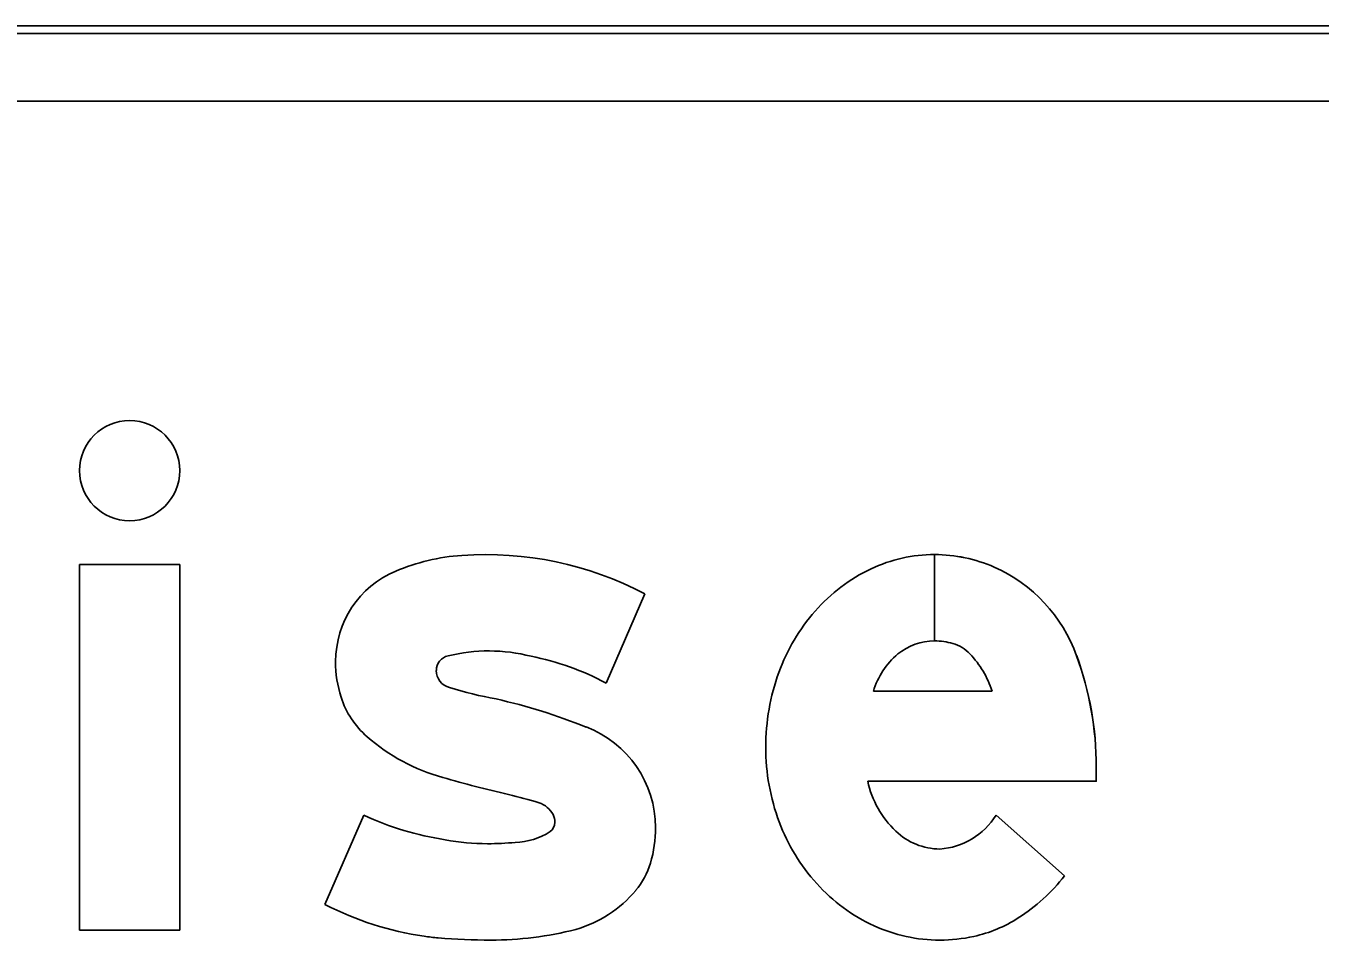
# Model space of a CAD drawing. Extents: x 1806251 to 1809821, y 414895 to 422886.
# Drawn here: x 1809677.6373 to 1809677.9818, y 415382.5577 to 415382.8011 of the extents above; entities that cross this region are included whole.
import ezdxf

# ---------------------------------------------------------------- set-up
doc = ezdxf.new("R2010")
doc.units = 0
for name, color, linetype in [('GSBWFILL', 7, 'Continuous'), ('GSCOLORFILL', 7, 'Continuous'), ('GSOUTLINE', 7, 'Continuous')]:
    doc.layers.add(name, color=color, linetype=linetype)

msp = doc.modelspace()

# ---------------------------------------------------------------- linework, layer by layer
at = {"layer": 'GSBWFILL'}
for p, q in [((1809678.05509, 415382.80107), (1809677.13509, 415382.80107)), ((1809677.13509, 415382.78107), (1809678.05509, 415382.78107)), ((1809677.87914, 415382.66035), (1809677.87914, 415382.63735)), ((1809677.87914, 415382.63735), (1809677.87914, 415382.66035)), ((1809677.79171, 415382.62614), (1809677.80206, 415382.6499)), ((1809677.86287, 415382.62399), (1809677.89445, 415382.62399)), ((1809677.72726, 415382.59097), (1809677.71691, 415382.56721)), ((1809677.89551, 415382.59097), (1809677.91377, 415382.57481)), ((1809677.71691, 415382.56721), (1809677.71691, 415382.56721))]:
    msp.add_line(p, q, dxfattribs=at)
msp.add_lwpolyline([(1809677.65159, 415382.56037), (1809677.67825, 415382.56037), (1809677.67825, 415382.65768), (1809677.65159, 415382.65768)], close=True, dxfattribs=at)
msp.add_lwpolyline([(1809677.92219, 415382.6038), (1809677.92219, 415382.6), (1809677.86135, 415382.6)], dxfattribs=at)
msp.add_ellipse((1809677.66492, 415382.68268), major_axis=(0, 0.01333), ratio=0.999981, dxfattribs=at)
for centre, major_axis, ratio, start_param, end_param in [((1809677.75963, 415382.56897), (0, 0.09138), 0.999997, 5.800291, 6.352301), ((1809677.87914, 415382.62086), (0, 0.03948), 0.999999, 0, 0.44196), ((1809677.87914, 415382.62086), (0, 0.03948), 0.999999, 5.868518, 6.283016), ((1809677.75729, 415382.60465), (0, 0.05562), 0.999997, 0.071378, 0.398007), ((1809677.87813, 415382.6193), (0, 0.04132), 0.999999, 5.061282, 5.861635), ((1809677.74585, 415382.63184), (0, 0.02612), 0.999997, 0.398006, 1.570796), ((1809677.88185, 415382.61513), (0, 0.04582), 0.999999, 0.44196, 0.851746), ((1809677.88608, 415382.61143), (0, 0.05144), 0.999999, 0.851746, 1.222943), ((1809677.87914, 415382.6219), (0, 0.01545), 0.999999, 0, 0.684319), ((1809677.87914, 415382.61943), (0, 0.01792), 0.999999, 6.008019, 6.282813), ((1809677.88129, 415382.62706), (0, 0.01), 0.999999, 5.468651, 6.008019), ((1809677.75055, 415382.62947), (0, 0.004), 0.999997, 0.21891, 1.570796), ((1809677.76066, 415382.58844), (0, 0.04626), 0.999997, 0, 0.239757), ((1809677.76066, 415382.5909), (0, 0.04379), 0.999997, 6.027142, 6.283185), ((1809677.75758, 415382.56206), (0, 0.07261), 0.999997, 5.793797, 6.086746), ((1809677.88291, 415382.6179), (0, 0.02094), 0.999999, 0.703138, 1.275447), ((1809677.86937, 415382.61581), (0, 0.02639), 0.999999, 5.027692, 5.468651), ((1809677.83554, 415382.6038), (0, 0.08664), 0.999999, 4.712389, 5.061282), ((1809677.75093, 415382.63184), (0, 0.03121), 0.999997, 1.570796, 1.879779), ((1809677.75121, 415382.62947), (0, 0.00467), 0.999997, 1.570796, 2.88808), ((1809677.89271, 415382.60903), (0, 0.0585), 0.999999, 1.222943, 1.570796), ((1809677.74343, 415382.62945), (0, 0.02333), 0.999997, 1.879779, 2.42566), ((1809677.7799, 415382.71995), (0, 0.09958), 0.999997, 2.83708, 2.965597), ((1809677.72761, 415382.46805), (0, 0.15775), 0.999997, 5.901211, 6.060377), ((1809677.77622, 415382.58765), (0, 0.02866), 0.999997, 4.712389, 5.919951), ((1809677.76219, 415382.65102), (0, 0.05192), 0.999997, 2.42566, 2.869403), ((1809677.89096, 415382.60903), (0, 0.05675), 0.999999, 1.570796, 1.928626), ((1809677.83733, 415382.90914), (0, 0.32076), 0.999997, 2.860128, 2.916667), ((1809677.88696, 415382.60565), (0, 0.02623), 0.999999, 1.788032, 2.378697), ((1809677.73242, 415382.45641), (0, 0.14398), 0.999997, 5.990951, 6.04928), ((1809677.77165, 415382.58788), (0, 0.00679), 0.999997, 5.20773, 5.944931), ((1809677.76074, 415382.66265), (0, 0.07911), 0.999997, 2.70455, 2.991718), ((1809677.77499, 415382.58907), (0, 0.00308), 0.999997, 3.769232, 4.712389), ((1809677.77323, 415382.58907), (0, 0.00484), 0.999997, 4.712389, 5.146352), ((1809677.88587, 415382.60713), (0, 0.05132), 0.999999, 1.928626, 2.305123), ((1809677.87924, 415382.60103), (0, 0.01913), 0.999999, 3.209537, 4.158837), ((1809677.76019, 415382.644), (0, 0.06063), 0.999997, 2.95481, 3.141593), ((1809677.76705, 415382.60178), (0, 0.01806), 0.999997, 3.169414, 3.711965), ((1809677.77143, 415382.58765), (0, 0.03346), 0.999997, 4.42655, 4.712389), ((1809677.88077, 415382.59929), (0, 0.01735), 0.999999, 2.383204, 3.128268), ((1809677.76019, 415382.65948), (0, 0.07611), 0.999997, 3.141593, 3.238422), ((1809677.78434, 415382.58385), (0, 0.01999), 0.999997, 4.009587, 4.42655), ((1809677.87469, 415382.60543), (0, 0.04964), 0.999999, 3.710413, 4.047817), ((1809677.77506, 415382.59126), (0, 0.03187), 0.999997, 3.41426, 4.020407), ((1809677.88262, 415382.60419), (0, 0.04694), 0.999999, 2.305123, 2.711411), ((1809677.75493, 415382.64024), (0, 0.08233), 0.999997, 2.661561, 2.999689), ((1809677.76104, 415382.64833), (0, 0.09063), 0.999997, 3.141593, 3.39368), ((1809677.88054, 415382.59965), (0, 0.04194), 0.999999, 2.711411, 3.141593), ((1809677.88168, 415382.59449), (0, 0.03666), 0.999999, 3.35931, 3.710413), ((1809677.75271, 415382.62471), (0, 0.06665), 0.999997, 2.999689, 3.056979), ((1809677.76104, 415382.72143), (0, 0.16372), 0.999997, 3.056204, 3.141593), ((1809677.88054, 415382.59965), (0, 0.04194), 0.999999, 3.141593, 3.35931)]:
    msp.add_ellipse(centre, major_axis=major_axis, ratio=ratio, start_param=start_param, end_param=end_param, dxfattribs=at)
at = {"layer": 'GSCOLORFILL'}
for p, q in [((1809678.05509, 415382.80107), (1809677.13509, 415382.80107)), ((1809678.05509, 415382.80107), (1809677.13509, 415382.80107)), ((1809678.05509, 415382.80107), (1809677.13509, 415382.80107)), ((1809677.13509, 415382.79907), (1809678.05509, 415382.79907)), ((1809677.13509, 415382.78107), (1809678.05509, 415382.78107)), ((1809677.87914, 415382.66035), (1809677.87914, 415382.63735)), ((1809677.87914, 415382.63735), (1809677.87914, 415382.66035)), ((1809677.79171, 415382.62614), (1809677.80206, 415382.6499)), ((1809677.86287, 415382.62399), (1809677.89445, 415382.62399)), ((1809677.72726, 415382.59097), (1809677.71691, 415382.56721)), ((1809677.89551, 415382.59097), (1809677.91377, 415382.57481)), ((1809677.71691, 415382.56721), (1809677.71691, 415382.56721))]:
    msp.add_line(p, q, dxfattribs=at)
msp.add_lwpolyline([(1809677.65159, 415382.56037), (1809677.67825, 415382.56037), (1809677.67825, 415382.65768), (1809677.65159, 415382.65768)], close=True, dxfattribs=at)
msp.add_lwpolyline([(1809677.92219, 415382.6038), (1809677.92219, 415382.6), (1809677.86135, 415382.6)], dxfattribs=at)
msp.add_ellipse((1809677.66492, 415382.68268), major_axis=(0, 0.01333), ratio=0.999981, dxfattribs=at)
for centre, major_axis, ratio, start_param, end_param in [((1809677.75963, 415382.56897), (0, 0.09138), 0.999997, 5.800291, 6.352301), ((1809677.87914, 415382.62086), (0, 0.03948), 0.999999, 0, 0.44196), ((1809677.87914, 415382.62086), (0, 0.03948), 0.999999, 5.868518, 6.283016), ((1809677.75729, 415382.60465), (0, 0.05562), 0.999997, 0.071378, 0.398007), ((1809677.87813, 415382.6193), (0, 0.04132), 0.999999, 5.061282, 5.861635), ((1809677.74585, 415382.63184), (0, 0.02612), 0.999997, 0.398006, 1.570796), ((1809677.88185, 415382.61513), (0, 0.04582), 0.999999, 0.44196, 0.851746), ((1809677.88608, 415382.61143), (0, 0.05144), 0.999999, 0.851746, 1.222943), ((1809677.87914, 415382.6219), (0, 0.01545), 0.999999, 0, 0.684319), ((1809677.87914, 415382.61943), (0, 0.01792), 0.999999, 6.008019, 6.282813), ((1809677.88129, 415382.62706), (0, 0.01), 0.999999, 5.468651, 6.008019), ((1809677.75055, 415382.62947), (0, 0.004), 0.999997, 0.21891, 1.570796), ((1809677.76066, 415382.58844), (0, 0.04626), 0.999997, 0, 0.239757), ((1809677.76066, 415382.5909), (0, 0.04379), 0.999997, 6.027142, 6.283185), ((1809677.75758, 415382.56206), (0, 0.07261), 0.999997, 5.793797, 6.086746), ((1809677.88291, 415382.6179), (0, 0.02094), 0.999999, 0.703138, 1.275447), ((1809677.86937, 415382.61581), (0, 0.02639), 0.999999, 5.027692, 5.468651), ((1809677.83554, 415382.6038), (0, 0.08664), 0.999999, 4.712389, 5.061282), ((1809677.75093, 415382.63184), (0, 0.03121), 0.999997, 1.570796, 1.879779), ((1809677.75121, 415382.62947), (0, 0.00467), 0.999997, 1.570796, 2.88808), ((1809677.89271, 415382.60903), (0, 0.0585), 0.999999, 1.222943, 1.570796), ((1809677.74343, 415382.62945), (0, 0.02333), 0.999997, 1.879779, 2.42566), ((1809677.7799, 415382.71995), (0, 0.09958), 0.999997, 2.83708, 2.965597), ((1809677.72761, 415382.46805), (0, 0.15775), 0.999997, 5.901211, 6.060377), ((1809677.77622, 415382.58765), (0, 0.02866), 0.999997, 4.712389, 5.919951), ((1809677.76219, 415382.65102), (0, 0.05192), 0.999997, 2.42566, 2.869403), ((1809677.89096, 415382.60903), (0, 0.05675), 0.999999, 1.570796, 1.928626), ((1809677.83733, 415382.90914), (0, 0.32076), 0.999997, 2.860128, 2.916667), ((1809677.88696, 415382.60565), (0, 0.02623), 0.999999, 1.788032, 2.378697), ((1809677.73242, 415382.45641), (0, 0.14398), 0.999997, 5.990951, 6.04928), ((1809677.77165, 415382.58788), (0, 0.00679), 0.999997, 5.20773, 5.944931), ((1809677.76074, 415382.66265), (0, 0.07911), 0.999997, 2.70455, 2.991718), ((1809677.77499, 415382.58907), (0, 0.00308), 0.999997, 3.769232, 4.712389), ((1809677.77323, 415382.58907), (0, 0.00484), 0.999997, 4.712389, 5.146352), ((1809677.88587, 415382.60713), (0, 0.05132), 0.999999, 1.928626, 2.305123), ((1809677.87924, 415382.60103), (0, 0.01913), 0.999999, 3.209537, 4.158837), ((1809677.76019, 415382.644), (0, 0.06063), 0.999997, 2.95481, 3.141593), ((1809677.76705, 415382.60178), (0, 0.01806), 0.999997, 3.169414, 3.711965), ((1809677.77143, 415382.58765), (0, 0.03346), 0.999997, 4.42655, 4.712389), ((1809677.88077, 415382.59929), (0, 0.01735), 0.999999, 2.383204, 3.128268), ((1809677.76019, 415382.65948), (0, 0.07611), 0.999997, 3.141593, 3.238422), ((1809677.78434, 415382.58385), (0, 0.01999), 0.999997, 4.009587, 4.42655), ((1809677.87469, 415382.60543), (0, 0.04964), 0.999999, 3.710413, 4.047817), ((1809677.77506, 415382.59126), (0, 0.03187), 0.999997, 3.41426, 4.020407), ((1809677.88262, 415382.60419), (0, 0.04694), 0.999999, 2.305123, 2.711411), ((1809677.75493, 415382.64024), (0, 0.08233), 0.999997, 2.661561, 2.999689), ((1809677.76104, 415382.64833), (0, 0.09063), 0.999997, 3.141593, 3.39368), ((1809677.88054, 415382.59965), (0, 0.04194), 0.999999, 2.711411, 3.141593), ((1809677.88168, 415382.59449), (0, 0.03666), 0.999999, 3.35931, 3.710413), ((1809677.75271, 415382.62471), (0, 0.06665), 0.999997, 2.999689, 3.056979), ((1809677.76104, 415382.72143), (0, 0.16372), 0.999997, 3.056204, 3.141593), ((1809677.88054, 415382.59965), (0, 0.04194), 0.999999, 3.141593, 3.35931)]:
    msp.add_ellipse(centre, major_axis=major_axis, ratio=ratio, start_param=start_param, end_param=end_param, dxfattribs=at)
at = {"layer": 'GSOUTLINE'}
for p, q in [((1809678.05509, 415382.80107), (1809677.13509, 415382.80107)), ((1809678.05509, 415382.78107), (1809677.13509, 415382.78107)), ((1809677.79171, 415382.62614), (1809677.80206, 415382.6499)), ((1809677.86287, 415382.62399), (1809677.89445, 415382.62399)), ((1809677.72726, 415382.59097), (1809677.71691, 415382.56721)), ((1809677.91377, 415382.57481), (1809677.89551, 415382.59097)), ((1809677.71691, 415382.56721), (1809677.71691, 415382.56721))]:
    msp.add_line(p, q, dxfattribs=at)
msp.add_lwpolyline([(1809677.65159, 415382.56037), (1809677.67825, 415382.56037), (1809677.67825, 415382.65768), (1809677.65159, 415382.65768)], close=True, dxfattribs=at)
msp.add_lwpolyline([(1809677.86135, 415382.6), (1809677.92219, 415382.6), (1809677.92219, 415382.6038)], dxfattribs=at)
msp.add_ellipse((1809677.66492, 415382.68268), major_axis=(0, 0.01333), ratio=0.999981, dxfattribs=at)
for centre, major_axis, ratio, start_param, end_param in [((1809677.75963, 415382.56897), (0, 0.09138), 0.999997, 5.800291, 6.352301), ((1809677.87914, 415382.62086), (0, 0.03948), 0.999999, 0, 0.44196), ((1809677.87914, 415382.62086), (0, 0.03948), 0.999999, 5.868518, 6.283185), ((1809677.75729, 415382.60465), (0, 0.05562), 0.999997, 0.071378, 0.398007), ((1809677.87813, 415382.6193), (0, 0.04132), 0.999999, 5.061282, 5.861635), ((1809677.74585, 415382.63184), (0, 0.02612), 0.999997, 0.398006, 1.570796), ((1809677.88185, 415382.61513), (0, 0.04582), 0.999999, 0.44196, 0.851746), ((1809677.88608, 415382.61143), (0, 0.05144), 0.999999, 0.851746, 1.222943), ((1809677.87914, 415382.6219), (0, 0.01545), 0.999999, 0, 0.684319), ((1809677.87914, 415382.61943), (0, 0.01792), 0.999999, 6.008019, 6.283185), ((1809677.88129, 415382.62706), (0, 0.01), 0.999999, 5.468651, 6.008019), ((1809677.75055, 415382.62947), (0, 0.004), 0.999997, 0.21891, 1.570796), ((1809677.76066, 415382.58844), (0, 0.04626), 0.999997, 0, 0.239757), ((1809677.76066, 415382.5909), (0, 0.04379), 0.999997, 6.027142, 6.283185), ((1809677.75758, 415382.56206), (0, 0.07261), 0.999997, 5.793797, 6.086746), ((1809677.88291, 415382.6179), (0, 0.02094), 0.999999, 0.703138, 1.275447), ((1809677.86937, 415382.61581), (0, 0.02639), 0.999999, 5.027692, 5.468651), ((1809677.83554, 415382.6038), (0, 0.08665), 0.999999, 4.712389, 5.061282), ((1809677.75093, 415382.63184), (0, 0.03121), 0.999997, 1.570796, 1.879779), ((1809677.75121, 415382.62947), (0, 0.00467), 0.999997, 1.570796, 2.88808), ((1809677.89271, 415382.60903), (0, 0.0585), 0.999999, 1.222943, 1.570796), ((1809677.74343, 415382.62945), (0, 0.02333), 0.999997, 1.879779, 2.42566), ((1809677.7799, 415382.71995), (0, 0.09958), 0.999997, 2.83708, 2.965597), ((1809677.72761, 415382.46805), (0, 0.15775), 0.999997, 5.901211, 6.060377), ((1809677.77622, 415382.58765), (0, 0.02866), 0.999997, 4.712389, 5.919951), ((1809677.76219, 415382.65102), (0, 0.05192), 0.999997, 2.42566, 2.869403), ((1809677.89096, 415382.60903), (0, 0.05675), 0.999999, 1.570796, 1.928626), ((1809677.83733, 415382.90914), (0, 0.32076), 0.999997, 2.860128, 2.916667), ((1809677.88696, 415382.60565), (0, 0.02623), 0.999999, 1.788032, 2.378697), ((1809677.73242, 415382.45641), (0, 0.14398), 0.999997, 5.990951, 6.04928), ((1809677.77165, 415382.58788), (0, 0.00679), 0.999997, 5.20773, 5.944931), ((1809677.76074, 415382.66265), (0, 0.07911), 0.999997, 2.70455, 2.991718), ((1809677.77499, 415382.58907), (0, 0.00308), 0.999997, 3.769232, 4.712389), ((1809677.77323, 415382.58907), (0, 0.00484), 0.999997, 4.712389, 5.146352), ((1809677.88587, 415382.60713), (0, 0.05132), 0.999999, 1.928626, 2.305123), ((1809677.87924, 415382.60103), (0, 0.01913), 0.999999, 3.209537, 4.158837), ((1809677.76019, 415382.644), (0, 0.06063), 0.999997, 2.95481, 3.141593), ((1809677.76705, 415382.60178), (0, 0.01806), 0.999997, 3.169414, 3.711965), ((1809677.77143, 415382.58765), (0, 0.03346), 0.999997, 4.42655, 4.712389), ((1809677.88077, 415382.59929), (0, 0.01735), 0.999999, 2.383204, 3.128268), ((1809677.76019, 415382.65948), (0, 0.07611), 0.999997, 3.141593, 3.238422), ((1809677.78434, 415382.58385), (0, 0.01999), 0.999997, 4.009587, 4.42655), ((1809677.87469, 415382.60543), (0, 0.04964), 0.999999, 3.710413, 4.047817), ((1809677.77506, 415382.59126), (0, 0.03187), 0.999997, 3.41426, 4.020407), ((1809677.88262, 415382.60419), (0, 0.04694), 0.999999, 2.305123, 2.711411), ((1809677.75493, 415382.64024), (0, 0.08233), 0.999997, 2.661561, 2.999689), ((1809677.76104, 415382.64833), (0, 0.09063), 0.999997, 3.141593, 3.39368), ((1809677.88054, 415382.59965), (0, 0.04194), 0.999999, 2.711411, 3.141593), ((1809677.88168, 415382.59449), (0, 0.03666), 0.999999, 3.35931, 3.710413), ((1809677.75271, 415382.62471), (0, 0.06665), 0.999997, 2.999689, 3.056979), ((1809677.76104, 415382.72143), (0, 0.16372), 0.999997, 3.056204, 3.141593), ((1809677.88054, 415382.59965), (0, 0.04194), 0.999999, 3.141593, 3.35931)]:
    msp.add_ellipse(centre, major_axis=major_axis, ratio=ratio, start_param=start_param, end_param=end_param, dxfattribs=at)

doc.saveas('drawing.dxf')
